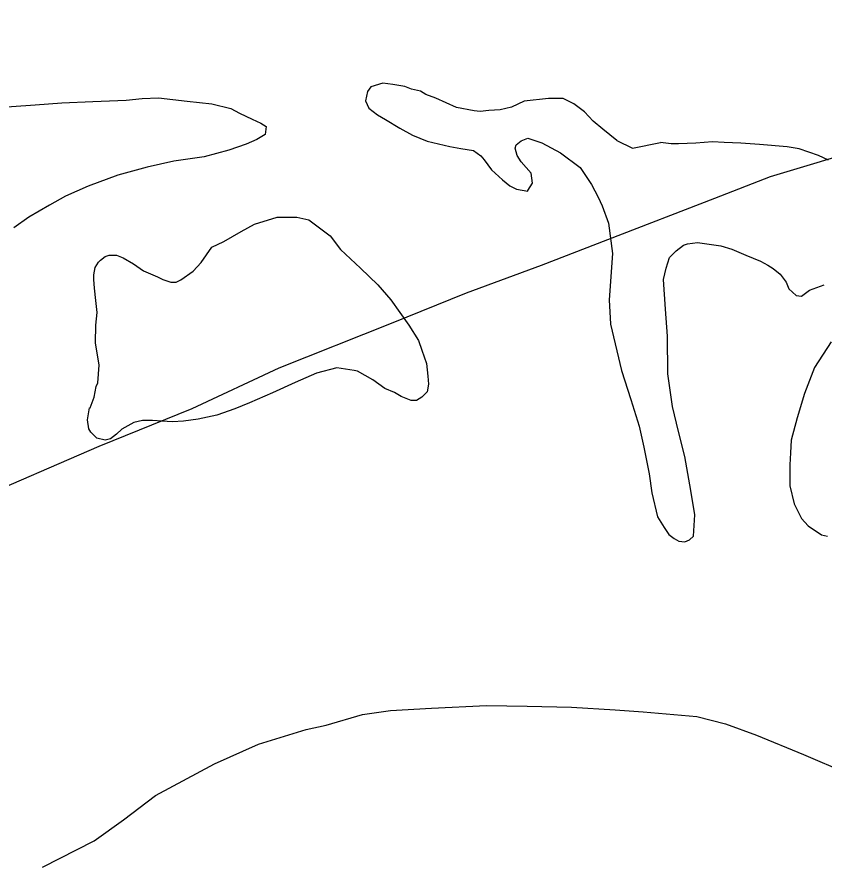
# Model space of a CAD drawing. Extents: x -83719 to 153526, y -11835 to 11446.
# Drawn here: x -978.35 to -938.26, y 542.62 to 584.83 of the extents above; entities that cross this region are included whole.
import ezdxf

# ---------------------------------------------------------------- set-up
doc = ezdxf.new("R2010")
doc.units = 0
doc.layers.add('Level 2', color=7, linetype='Continuous')
doc.layers.add('Level 9', color=7, linetype='Continuous')

msp = doc.modelspace()

# ---------------------------------------------------------------- linework, layer by layer
at = {"layer": 'Level 2'}
msp.add_lwpolyline([(-980.631, 560.771), (-974.28, 563.521), (-969.658, 565.4), (-965.336, 567.412), (-959.749, 569.627), (-956.025, 571.136), (-952.3, 572.513), (-949.008, 573.788), (-943.687, 575.835), (-940.927, 576.909), (-935.905, 578.422), (-932.379, 579.631), (-929.087, 580.773), (-925.395, 582.183), (-922.569, 583.323), (-921.072, 583.827), (-918.212, 584.835)], dxfattribs=at)
msp.add_lwpolyline([(-980.631, 560.771), (-974.28, 563.521), (-969.658, 565.4), (-965.336, 567.412), (-959.749, 569.627), (-956.025, 571.136), (-952.3, 572.513), (-949.008, 573.788), (-943.687, 575.835), (-940.927, 576.909), (-935.905, 578.422), (-932.379, 579.631), (-929.087, 580.773), (-925.395, 582.183), (-922.569, 583.323), (-921.072, 583.827), (-918.212, 584.835)], dxfattribs=at)
msp.add_lwpolyline([(-980.631, 560.771), (-974.28, 563.521), (-969.658, 565.4), (-965.336, 567.412), (-959.749, 569.627), (-956.025, 571.136), (-952.3, 572.513), (-949.008, 573.788), (-943.687, 575.835), (-940.927, 576.909), (-935.905, 578.422), (-932.379, 579.631), (-929.087, 580.773), (-925.395, 582.183), (-922.569, 583.323), (-921.072, 583.827), (-918.212, 584.835)], dxfattribs=at)
at = {"layer": 'Level 9'}
for points in [[(-948.555, 578.695), (-949.256, 579.261), (-949.723, 579.661), (-950.157, 580.127), (-950.691, 580.526), (-951.224, 580.792), (-951.59, 580.791), (-951.957, 580.791), (-953.155, 580.655), (-953.786, 580.353), (-954.352, 580.218), (-954.918, 580.184), (-955.35, 580.149), (-955.65, 580.182), (-956.516, 580.347), (-957.549, 580.812), (-958.049, 580.978), (-958.316, 581.144), (-958.749, 581.243), (-959.082, 581.376), (-959.682, 581.475), (-960.181, 581.541), (-960.78, 581.373), (-960.946, 581.139), (-961.044, 580.671), (-960.877, 580.304), (-960.443, 579.972), (-960.043, 579.739), (-959.343, 579.306), (-958.709, 578.974), (-957.976, 578.675), (-956.844, 578.411), (-956.311, 578.312), (-955.678, 578.213), (-955.311, 577.947), (-955.144, 577.747), (-954.777, 577.247), (-954.243, 576.747), (-953.876, 576.448), (-953.542, 576.282), (-952.976, 576.183), (-952.976, 576.216), (-952.744, 576.584), (-952.812, 577.084), (-953.313, 577.65), (-953.513, 577.95), (-953.614, 578.317), (-953.548, 578.484), (-953.316, 578.685), (-952.983, 578.819), (-952.284, 578.587), (-951.35, 578.089), (-950.383, 577.356), (-949.814, 576.523), (-949.48, 575.89), (-949.279, 575.456), (-948.977, 574.589), (-948.773, 573.088), (-948.933, 570.785), (-948.863, 569.583), (-948.324, 567.281), (-947.854, 565.847), (-947.451, 564.513), (-947.215, 563.479), (-946.945, 562.145), (-946.81, 561.21), (-946.54, 560.009), (-946.206, 559.476), (-945.972, 559.143), (-945.705, 558.943), (-945.471, 558.81), (-945.172, 558.777), (-944.939, 558.878), (-944.74, 559.045), (-944.676, 560.113), (-944.879, 561.315), (-945.183, 563.016), (-945.486, 564.25), (-945.789, 565.485), (-946.027, 567.119), (-946.032, 568.988), (-946.135, 570.323), (-946.239, 571.792), (-946.108, 572.359), (-945.943, 572.894), (-945.611, 573.228), (-945.245, 573.496), (-945.046, 573.563), (-944.547, 573.631), (-943.381, 573.466), (-942.848, 573.301), (-942.148, 573.002), (-941.415, 572.703), (-941.048, 572.504), (-940.781, 572.337), (-940.448, 572.071), (-940.147, 571.671), (-940.013, 571.338), (-939.646, 571.005), (-939.379, 570.972), (-938.981, 571.273)], [(-948.555, 578.695), (-949.256, 579.261), (-949.723, 579.661), (-950.157, 580.127), (-950.691, 580.526), (-951.224, 580.792), (-951.59, 580.791), (-951.957, 580.791), (-953.155, 580.655), (-953.786, 580.353), (-954.352, 580.218), (-954.918, 580.184), (-955.35, 580.149), (-955.65, 580.182), (-956.516, 580.347), (-957.549, 580.812), (-958.049, 580.978), (-958.316, 581.144), (-958.749, 581.243), (-959.082, 581.376), (-959.682, 581.475), (-960.181, 581.541), (-960.78, 581.373), (-960.946, 581.139), (-961.044, 580.671), (-960.877, 580.304), (-960.443, 579.972), (-960.043, 579.739), (-959.343, 579.306), (-958.709, 578.974), (-957.976, 578.675), (-956.844, 578.411), (-956.311, 578.312), (-955.678, 578.213), (-955.311, 577.947), (-955.144, 577.747), (-954.777, 577.247), (-954.243, 576.747), (-953.876, 576.448), (-953.542, 576.282), (-952.976, 576.183), (-952.976, 576.216), (-952.744, 576.584), (-952.812, 577.084), (-953.313, 577.65), (-953.513, 577.95), (-953.614, 578.317), (-953.548, 578.484), (-953.316, 578.685), (-952.983, 578.819), (-952.284, 578.587), (-951.35, 578.089), (-950.383, 577.356), (-949.814, 576.523), (-949.48, 575.89), (-949.279, 575.456), (-948.977, 574.589), (-948.773, 573.088), (-948.933, 570.785), (-948.863, 569.583), (-948.324, 567.281), (-947.854, 565.847), (-947.451, 564.513), (-947.215, 563.479), (-946.945, 562.145), (-946.81, 561.21), (-946.54, 560.009), (-946.206, 559.476), (-945.972, 559.143), (-945.705, 558.943), (-945.471, 558.81), (-945.172, 558.777), (-944.939, 558.878), (-944.74, 559.045), (-944.676, 560.113), (-944.879, 561.315), (-945.183, 563.016), (-945.486, 564.25), (-945.789, 565.485), (-946.027, 567.119), (-946.032, 568.988), (-946.135, 570.323), (-946.239, 571.792), (-946.108, 572.359), (-945.943, 572.894), (-945.611, 573.228), (-945.245, 573.496), (-945.046, 573.563), (-944.547, 573.631), (-943.381, 573.466), (-942.848, 573.301), (-942.148, 573.002), (-941.415, 572.703), (-941.048, 572.504), (-940.781, 572.337), (-940.448, 572.071), (-940.147, 571.671), (-940.013, 571.338), (-939.646, 571.005), (-939.379, 570.972), (-938.981, 571.273)], [(-948.555, 578.695), (-949.256, 579.261), (-949.723, 579.661), (-950.157, 580.127), (-950.691, 580.526), (-951.224, 580.792), (-951.59, 580.791), (-951.957, 580.791), (-953.155, 580.655), (-953.786, 580.353), (-954.352, 580.218), (-954.918, 580.184), (-955.35, 580.149), (-955.65, 580.182), (-956.516, 580.347), (-957.549, 580.812), (-958.049, 580.978), (-958.316, 581.144), (-958.749, 581.243), (-959.082, 581.376), (-959.682, 581.475), (-960.181, 581.541), (-960.78, 581.373), (-960.946, 581.139), (-961.044, 580.671), (-960.877, 580.304), (-960.443, 579.972), (-960.043, 579.739), (-959.343, 579.306), (-958.709, 578.974), (-957.976, 578.675), (-956.844, 578.411), (-956.311, 578.312), (-955.678, 578.213), (-955.311, 577.947), (-955.144, 577.747), (-954.777, 577.247), (-954.243, 576.747), (-953.876, 576.448), (-953.542, 576.282), (-952.976, 576.183), (-952.976, 576.216), (-952.744, 576.584), (-952.812, 577.084), (-953.313, 577.65), (-953.513, 577.95), (-953.614, 578.317), (-953.548, 578.484), (-953.316, 578.685), (-952.983, 578.819), (-952.284, 578.587), (-951.35, 578.089), (-950.383, 577.356), (-949.814, 576.523), (-949.48, 575.89), (-949.279, 575.456), (-948.977, 574.589), (-948.773, 573.088), (-948.933, 570.785), (-948.863, 569.583), (-948.324, 567.281), (-947.854, 565.847), (-947.451, 564.513), (-947.215, 563.479), (-946.945, 562.145), (-946.81, 561.21), (-946.54, 560.009), (-946.206, 559.476), (-945.972, 559.143), (-945.705, 558.943), (-945.471, 558.81), (-945.172, 558.777), (-944.939, 558.878), (-944.74, 559.045), (-944.676, 560.113), (-944.879, 561.315), (-945.183, 563.016), (-945.486, 564.25), (-945.789, 565.485), (-946.027, 567.119), (-946.032, 568.988), (-946.135, 570.323), (-946.239, 571.792), (-946.108, 572.359), (-945.943, 572.894), (-945.611, 573.228), (-945.245, 573.496), (-945.046, 573.563), (-944.547, 573.631), (-943.381, 573.466), (-942.848, 573.301), (-942.148, 573.002), (-941.415, 572.703), (-941.048, 572.504), (-940.781, 572.337), (-940.448, 572.071), (-940.147, 571.671), (-940.013, 571.338), (-939.646, 571.005), (-939.379, 570.972), (-938.981, 571.273)], [(-979.586, 580.331), (-977.456, 580.469), (-976.124, 580.572), (-974.593, 580.642), (-972.929, 580.712), (-972.13, 580.781), (-971.331, 580.816), (-969.899, 580.652), (-968.667, 580.521), (-967.735, 580.29), (-967.301, 580.057), (-966.668, 579.758), (-966.235, 579.559), (-965.968, 579.392), (-966.033, 578.992), (-966.432, 578.757), (-966.964, 578.522), (-967.829, 578.22), (-969.06, 577.884), (-970.557, 577.68), (-971.888, 577.377), (-973.351, 576.973), (-974.815, 576.436), (-975.945, 575.933), (-976.743, 575.498), (-977.773, 574.895), (-978.504, 574.359)], [(-979.586, 580.331), (-977.456, 580.469), (-976.124, 580.572), (-974.593, 580.642), (-972.929, 580.712), (-972.13, 580.781), (-971.331, 580.816), (-969.899, 580.652), (-968.667, 580.521), (-967.735, 580.29), (-967.301, 580.057), (-966.668, 579.758), (-966.235, 579.559), (-965.968, 579.392), (-966.033, 578.992), (-966.432, 578.757), (-966.964, 578.522), (-967.829, 578.22), (-969.06, 577.884), (-970.557, 577.68), (-971.888, 577.377), (-973.351, 576.973), (-974.815, 576.436), (-975.945, 575.933), (-976.743, 575.498), (-977.773, 574.895), (-978.504, 574.359)], [(-979.586, 580.331), (-977.456, 580.469), (-976.124, 580.572), (-974.593, 580.642), (-972.929, 580.712), (-972.13, 580.781), (-971.331, 580.816), (-969.899, 580.652), (-968.667, 580.521), (-967.735, 580.29), (-967.301, 580.057), (-966.668, 579.758), (-966.235, 579.559), (-965.968, 579.392), (-966.033, 578.992), (-966.432, 578.757), (-966.964, 578.522), (-967.829, 578.22), (-969.06, 577.884), (-970.557, 577.68), (-971.888, 577.377), (-973.351, 576.973), (-974.815, 576.436), (-975.945, 575.933), (-976.743, 575.498), (-977.773, 574.895), (-978.504, 574.359)], [(-948.555, 578.695), (-947.77, 578.317), (-946.391, 578.6)], [(-948.555, 578.695), (-947.77, 578.317), (-946.391, 578.6)], [(-948.555, 578.695), (-947.77, 578.317), (-946.391, 578.6)], [(-938.033, 577.717), (-938.533, 577.949), (-939.499, 578.281), (-940.099, 578.38), (-941.464, 578.51), (-942.396, 578.575), (-943.229, 578.607), (-943.795, 578.639), (-944.627, 578.57), (-945.492, 578.535), (-945.858, 578.534), (-946.391, 578.6)], [(-938.033, 577.717), (-938.533, 577.949), (-939.499, 578.281), (-940.099, 578.38), (-941.464, 578.51), (-942.396, 578.575), (-943.229, 578.607), (-943.795, 578.639), (-944.627, 578.57), (-945.492, 578.535), (-945.858, 578.534), (-946.391, 578.6)], [(-938.033, 577.717), (-938.533, 577.949), (-939.499, 578.281), (-940.099, 578.38), (-941.464, 578.51), (-942.396, 578.575), (-943.229, 578.607), (-943.795, 578.639), (-944.627, 578.57), (-945.492, 578.535), (-945.858, 578.534), (-946.391, 578.6)], [(-974.46, 568.661), (-974.43, 569.528), (-974.365, 570.163), (-974.433, 570.763), (-974.501, 571.364), (-974.536, 571.798), (-974.536, 572.031), (-974.471, 572.399), (-974.305, 572.666), (-974.205, 572.766), (-973.973, 572.934), (-973.773, 573.001), (-973.407, 573.002), (-973.074, 572.869), (-972.574, 572.57), (-972.073, 572.237), (-971.373, 571.938), (-971.107, 571.805), (-970.707, 571.672), (-970.441, 571.673), (-970.208, 571.774), (-969.61, 572.209), (-969.212, 572.644), (-968.681, 573.412), (-968.083, 573.681), (-967.218, 574.183), (-966.554, 574.552), (-965.423, 574.888), (-964.457, 574.89), (-963.858, 574.758), (-962.79, 573.959), (-962.289, 573.292), (-961.288, 572.36), (-960.42, 571.528), (-959.786, 570.795), (-958.883, 569.528), (-958.415, 568.762), (-958.247, 568.295), (-958.013, 567.628), (-957.944, 566.994), (-957.91, 566.593), (-957.975, 566.226), (-958.241, 565.959), (-958.507, 565.791), (-958.773, 565.791), (-959.273, 565.99), (-959.606, 566.189), (-960.073, 566.388), (-960.673, 566.821), (-961.44, 567.253), (-961.607, 567.286), (-962.473, 567.418), (-963.471, 567.149), (-964.535, 566.679), (-965.665, 566.176), (-966.796, 565.673), (-967.527, 565.371), (-968.425, 565.069), (-969.357, 564.867), (-970.089, 564.765), (-970.621, 564.731), (-971.154, 564.763), (-971.62, 564.795), (-972.12, 564.794), (-972.552, 564.693), (-973.15, 564.358), (-973.416, 564.124), (-973.715, 563.89), (-973.981, 563.822), (-974.381, 563.921), (-974.681, 564.221), (-974.782, 564.388), (-974.849, 564.822), (-974.751, 565.423), (-974.718, 565.423), (-974.52, 565.957), (-974.421, 566.491), (-974.346, 566.675)], [(-974.46, 568.661), (-974.43, 569.528), (-974.365, 570.163), (-974.433, 570.763), (-974.501, 571.364), (-974.536, 571.798), (-974.536, 572.031), (-974.471, 572.399), (-974.305, 572.666), (-974.205, 572.766), (-973.973, 572.934), (-973.773, 573.001), (-973.407, 573.002), (-973.074, 572.869), (-972.574, 572.57), (-972.073, 572.237), (-971.373, 571.938), (-971.107, 571.805), (-970.707, 571.672), (-970.441, 571.673), (-970.208, 571.774), (-969.61, 572.209), (-969.212, 572.644), (-968.681, 573.412), (-968.083, 573.681), (-967.218, 574.183), (-966.554, 574.552), (-965.423, 574.888), (-964.457, 574.89), (-963.858, 574.758), (-962.79, 573.959), (-962.289, 573.292), (-961.288, 572.36), (-960.42, 571.528), (-959.786, 570.795), (-958.883, 569.528), (-958.415, 568.762), (-958.247, 568.295), (-958.013, 567.628), (-957.944, 566.994), (-957.91, 566.593), (-957.975, 566.226), (-958.241, 565.959), (-958.507, 565.791), (-958.773, 565.791), (-959.273, 565.99), (-959.606, 566.189), (-960.073, 566.388), (-960.673, 566.821), (-961.44, 567.253), (-961.607, 567.286), (-962.473, 567.418), (-963.471, 567.149), (-964.535, 566.679), (-965.665, 566.176), (-966.796, 565.673), (-967.527, 565.371), (-968.425, 565.069), (-969.357, 564.867), (-970.089, 564.765), (-970.621, 564.731), (-971.154, 564.763), (-971.62, 564.795), (-972.12, 564.794), (-972.552, 564.693), (-973.15, 564.358), (-973.416, 564.124), (-973.715, 563.89), (-973.981, 563.822), (-974.381, 563.921), (-974.681, 564.221), (-974.782, 564.388), (-974.849, 564.822), (-974.751, 565.423), (-974.718, 565.423), (-974.52, 565.957), (-974.421, 566.491), (-974.346, 566.675)], [(-974.46, 568.661), (-974.43, 569.528), (-974.365, 570.163), (-974.433, 570.763), (-974.501, 571.364), (-974.536, 571.798), (-974.536, 572.031), (-974.471, 572.399), (-974.305, 572.666), (-974.205, 572.766), (-973.973, 572.934), (-973.773, 573.001), (-973.407, 573.002), (-973.074, 572.869), (-972.574, 572.57), (-972.073, 572.237), (-971.373, 571.938), (-971.107, 571.805), (-970.707, 571.672), (-970.441, 571.673), (-970.208, 571.774), (-969.61, 572.209), (-969.212, 572.644), (-968.681, 573.412), (-968.083, 573.681), (-967.218, 574.183), (-966.554, 574.552), (-965.423, 574.888), (-964.457, 574.89), (-963.858, 574.758), (-962.79, 573.959), (-962.289, 573.292), (-961.288, 572.36), (-960.42, 571.528), (-959.786, 570.795), (-958.883, 569.528), (-958.415, 568.762), (-958.247, 568.295), (-958.013, 567.628), (-957.944, 566.994), (-957.91, 566.593), (-957.975, 566.226), (-958.241, 565.959), (-958.507, 565.791), (-958.773, 565.791), (-959.273, 565.99), (-959.606, 566.189), (-960.073, 566.388), (-960.673, 566.821), (-961.44, 567.253), (-961.607, 567.286), (-962.473, 567.418), (-963.471, 567.149), (-964.535, 566.679), (-965.665, 566.176), (-966.796, 565.673), (-967.527, 565.371), (-968.425, 565.069), (-969.357, 564.867), (-970.089, 564.765), (-970.621, 564.731), (-971.154, 564.763), (-971.62, 564.795), (-972.12, 564.794), (-972.552, 564.693), (-973.15, 564.358), (-973.416, 564.124), (-973.715, 563.89), (-973.981, 563.822), (-974.381, 563.921), (-974.681, 564.221), (-974.782, 564.388), (-974.849, 564.822), (-974.751, 565.423), (-974.718, 565.423), (-974.52, 565.957), (-974.421, 566.491), (-974.346, 566.675)], [(-938.981, 571.273), (-938.249, 571.542)], [(-938.981, 571.273), (-938.249, 571.542)], [(-938.981, 571.273), (-938.249, 571.542)], [(-974.346, 566.675), (-974.264, 567.547), (-974.46, 568.661)], [(-974.346, 566.675), (-974.264, 567.547), (-974.46, 568.661)], [(-974.346, 566.675), (-974.264, 567.547), (-974.46, 568.661)], [(-937.909, 568.705), (-938.737, 567.435), (-939.233, 566.133), (-939.596, 564.93), (-939.892, 563.828), (-939.924, 563.194), (-939.956, 562.593), (-939.953, 561.559), (-939.751, 560.658), (-939.382, 559.925), (-939.049, 559.558), (-938.382, 559.126), (-938.082, 559.06)], [(-937.909, 568.705), (-938.737, 567.435), (-939.233, 566.133), (-939.596, 564.93), (-939.892, 563.828), (-939.924, 563.194), (-939.956, 562.593), (-939.953, 561.559), (-939.751, 560.658), (-939.382, 559.925), (-939.049, 559.558), (-938.382, 559.126), (-938.082, 559.06)], [(-937.909, 568.705), (-938.737, 567.435), (-939.233, 566.133), (-939.596, 564.93), (-939.892, 563.828), (-939.924, 563.194), (-939.956, 562.593), (-939.953, 561.559), (-939.751, 560.658), (-939.382, 559.925), (-939.049, 559.558), (-938.382, 559.126), (-938.082, 559.06)], [(-977.085, 542.622), (-974.526, 543.929), (-973.064, 544.967), (-971.469, 546.172), (-968.544, 547.747), (-966.35, 548.719), (-963.988, 549.459), (-962.99, 549.661), (-961.194, 550.199), (-959.796, 550.402), (-957.766, 550.507), (-955.036, 550.646), (-953.006, 550.617), (-950.808, 550.555), (-948.644, 550.426), (-947.246, 550.329), (-944.582, 550.101), (-943.149, 549.737), (-941.617, 549.173), (-939.284, 548.21), (-937.117, 547.28)], [(-977.085, 542.622), (-974.526, 543.929), (-973.064, 544.967), (-971.469, 546.172), (-968.544, 547.747), (-966.35, 548.719), (-963.988, 549.459), (-962.99, 549.661), (-961.194, 550.199), (-959.796, 550.402), (-957.766, 550.507), (-955.036, 550.646), (-953.006, 550.617), (-950.808, 550.555), (-948.644, 550.426), (-947.246, 550.329), (-944.582, 550.101), (-943.149, 549.737), (-941.617, 549.173), (-939.284, 548.21), (-937.117, 547.28)], [(-977.085, 542.622), (-974.526, 543.929), (-973.064, 544.967), (-971.469, 546.172), (-968.544, 547.747), (-966.35, 548.719), (-963.988, 549.459), (-962.99, 549.661), (-961.194, 550.199), (-959.796, 550.402), (-957.766, 550.507), (-955.036, 550.646), (-953.006, 550.617), (-950.808, 550.555), (-948.644, 550.426), (-947.246, 550.329), (-944.582, 550.101), (-943.149, 549.737), (-941.617, 549.173), (-939.284, 548.21), (-937.117, 547.28)]]:
    msp.add_lwpolyline(points, dxfattribs=at)

doc.saveas('drawing.dxf')
